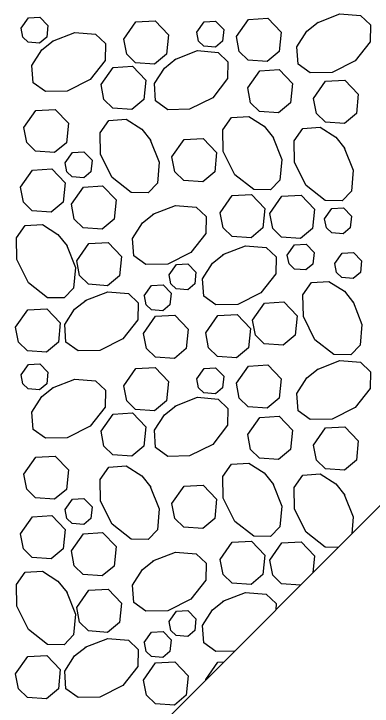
# Model space of a CAD drawing. Extents: x 636530 to 644067, y 294168 to 299122.
# Drawn here: x 643663.23 to 643683.22, y 296155.55 to 296194.12 of the extents above; entities that cross this region are included whole.
import ezdxf

# ---------------------------------------------------------------- set-up
doc = ezdxf.new("R2010")
doc.units = 0
doc.layers.add('1', color=7, linetype='Continuous')

msp = doc.modelspace()

# ---------------------------------------------------------------- linework, layer by layer
at = {"layer": '1'}
for p in [(643638.386, 296121.465), (643638.389, 296121.468)]:
    msp.add_line(p, (643689.187, 296172.266), dxfattribs=at)
for points in [[(643680.152, 296193.624), (643681.41, 296194.122), (643682.565, 296194.023), (643683.114, 296193.501), (643683.097, 296192.563), (643682.264, 296191.498), (643680.976, 296190.854), (643679.762, 296190.833), (643679.079, 296191.318), (643679.014, 296192.285), (643679.568, 296193.15), (643680.203, 296193.656)], [(643663.634, 296193.328), (643664.037, 296193.902), (643664.681, 296193.938), (643665.129, 296193.474), (643665.064, 296192.824), (643664.666, 296192.493), (643664.03, 296192.539), (643663.731, 296192.829), (643663.634, 296193.328)], [(643669.359, 296192.714), (643670.031, 296193.67), (643671.104, 296193.732), (643671.851, 296192.958), (643671.743, 296191.874), (643671.08, 296191.322), (643670.02, 296191.399), (643669.521, 296191.883), (643669.359, 296192.714)], [(643673.438, 296193.107), (643673.841, 296193.681), (643674.485, 296193.718), (643674.933, 296193.253), (643674.868, 296192.603), (643674.471, 296192.272), (643673.834, 296192.318), (643673.535, 296192.608), (643673.438, 296193.107)], [(643675.641, 296192.859), (643676.313, 296193.816), (643677.387, 296193.877), (643678.133, 296193.103), (643678.025, 296192.019), (643677.362, 296191.468), (643676.302, 296191.544), (643675.803, 296192.028), (643675.642, 296192.859)], [(643665.376, 296192.591), (643666.633, 296193.09), (643667.789, 296192.99), (643668.338, 296192.468), (643668.32, 296191.531), (643667.487, 296190.465), (643666.199, 296189.821), (643664.985, 296189.8), (643664.302, 296190.286), (643664.237, 296191.252), (643664.792, 296192.117), (643665.427, 296192.624)], [(643672.208, 296191.575), (643673.466, 296192.073), (643674.621, 296191.973), (643675.17, 296191.451), (643675.153, 296190.514), (643674.319, 296189.449), (643673.031, 296188.805), (643671.818, 296188.783), (643671.134, 296189.269), (643671.07, 296190.236), (643671.624, 296191.1), (643672.259, 296191.607)], [(643668.094, 296190.184), (643668.766, 296191.14), (643669.839, 296191.202), (643670.586, 296190.428), (643670.478, 296189.344), (643669.815, 296188.792), (643668.755, 296188.869), (643668.256, 296189.353), (643668.094, 296190.184)], [(643676.274, 296189.996), (643676.946, 296190.953), (643678.019, 296191.014), (643678.765, 296190.24), (643678.657, 296189.156), (643677.994, 296188.605), (643676.935, 296188.681), (643676.436, 296189.165), (643676.274, 296189.996)], [(643679.949, 296189.411), (643680.621, 296190.367), (643681.695, 296190.428), (643682.441, 296189.655), (643682.333, 296188.571), (643681.67, 296188.019), (643680.61, 296188.096), (643680.112, 296188.579), (643679.95, 296189.41)], [(643663.783, 296187.784), (643664.455, 296188.741), (643665.528, 296188.802), (643666.275, 296188.028), (643666.167, 296186.944), (643665.504, 296186.393), (643664.444, 296186.469), (643663.945, 296186.953), (643663.783, 296187.784)], [(643670.84, 296187.109), (643671.339, 296185.852), (643671.239, 296184.696), (643670.717, 296184.147), (643669.779, 296184.165), (643668.714, 296184.998), (643668.07, 296186.286), (643668.049, 296187.5), (643668.534, 296188.183), (643669.501, 296188.247), (643670.366, 296187.693), (643670.872, 296187.058)], [(643677.673, 296187.272), (643678.171, 296186.014), (643678.071, 296184.859), (643677.549, 296184.31), (643676.612, 296184.327), (643675.547, 296185.161), (643674.903, 296186.449), (643674.881, 296187.662), (643675.367, 296188.346), (643676.334, 296188.41), (643677.198, 296187.856), (643677.705, 296187.221)], [(643681.658, 296186.662), (643682.157, 296185.404), (643682.057, 296184.249), (643681.535, 296183.7), (643680.598, 296183.717), (643679.532, 296184.551), (643678.889, 296185.839), (643678.867, 296187.052), (643679.353, 296187.736), (643680.319, 296187.8), (643681.184, 296187.246), (643681.691, 296186.611)], [(643672.048, 296186.158), (643672.72, 296187.114), (643673.793, 296187.175), (643674.54, 296186.402), (643674.432, 296185.318), (643673.769, 296184.766), (643672.709, 296184.843), (643672.21, 296185.326), (643672.048, 296186.158)], [(643666.093, 296185.825), (643666.496, 296186.399), (643667.14, 296186.436), (643667.588, 296185.971), (643667.523, 296185.321), (643667.125, 296184.99), (643666.489, 296185.036), (643666.19, 296185.326), (643666.093, 296185.825)], [(643663.595, 296184.464), (643664.267, 296185.42), (643665.34, 296185.481), (643666.086, 296184.708), (643665.978, 296183.623), (643665.315, 296183.072), (643664.255, 296183.149), (643663.757, 296183.632), (643663.595, 296184.463)], [(643666.435, 296183.514), (643667.108, 296184.47), (643668.181, 296184.532), (643668.927, 296183.758), (643668.819, 296182.674), (643668.156, 296182.122), (643667.096, 296182.199), (643666.598, 296182.683), (643666.436, 296183.514)], [(643674.738, 296183.04), (643675.41, 296183.997), (643676.484, 296184.058), (643677.23, 296183.284), (643677.122, 296182.2), (643676.459, 296181.649), (643675.399, 296181.725), (643674.901, 296182.209), (643674.739, 296183.04)], [(643677.504, 296182.999), (643678.176, 296183.956), (643679.249, 296184.017), (643679.996, 296183.243), (643679.888, 296182.159), (643679.224, 296181.608), (643678.165, 296181.685), (643677.666, 296182.168), (643677.504, 296182.999)], [(643670.988, 296182.953), (643672.246, 296183.451), (643673.401, 296183.351), (643673.95, 296182.829), (643673.933, 296181.892), (643673.099, 296180.827), (643671.811, 296180.183), (643670.598, 296180.161), (643669.914, 296180.647), (643669.85, 296181.614), (643670.404, 296182.478), (643671.039, 296182.985)], [(643680.563, 296182.704), (643680.966, 296183.278), (643681.61, 296183.315), (643682.058, 296182.85), (643681.993, 296182.2), (643681.595, 296181.869), (643680.959, 296181.915), (643680.66, 296182.205), (643680.563, 296182.704)], [(643666.163, 296181.253), (643666.662, 296179.995), (643666.562, 296178.84), (643666.04, 296178.291), (643665.102, 296178.308), (643664.037, 296179.142), (643663.393, 296180.429), (643663.372, 296181.643), (643663.857, 296182.326), (643664.824, 296182.391), (643665.689, 296181.837), (643666.195, 296181.202)], [(643666.734, 296180.368), (643667.407, 296181.324), (643668.48, 296181.385), (643669.226, 296180.612), (643669.118, 296179.528), (643668.455, 296178.976), (643667.395, 296179.053), (643666.897, 296179.536), (643666.735, 296180.368)], [(643674.89, 296180.706), (643676.148, 296181.205), (643677.303, 296181.105), (643677.852, 296180.583), (643677.835, 296179.645), (643677.001, 296178.58), (643675.713, 296177.936), (643674.5, 296177.915), (643673.816, 296178.4), (643673.752, 296179.367), (643674.306, 296180.232), (643674.941, 296180.738)], [(643678.482, 296180.686), (643678.885, 296181.26), (643679.529, 296181.297), (643679.977, 296180.833), (643679.912, 296180.182), (643679.514, 296179.851), (643678.878, 296179.898), (643678.579, 296180.188), (643678.482, 296180.686)], [(643681.13, 296180.214), (643681.533, 296180.787), (643682.177, 296180.824), (643682.625, 296180.36), (643682.56, 296179.71), (643682.163, 296179.379), (643681.527, 296179.425), (643681.227, 296179.715), (643681.13, 296180.213)], [(643671.893, 296179.583), (643672.297, 296180.157), (643672.941, 296180.194), (643673.388, 296179.73), (643673.324, 296179.079), (643672.926, 296178.748), (643672.29, 296178.794), (643671.991, 296179.084), (643671.894, 296179.583)], [(643670.506, 296178.417), (643670.91, 296178.991), (643671.554, 296179.027), (643672.001, 296178.563), (643671.937, 296177.913), (643671.539, 296177.582), (643670.903, 296177.628), (643670.604, 296177.918), (643670.507, 296178.417)], [(643682.146, 296178.08), (643682.645, 296176.823), (643682.545, 296175.667), (643682.023, 296175.118), (643681.085, 296175.136), (643680.02, 296175.969), (643679.376, 296177.257), (643679.355, 296178.471), (643679.84, 296179.154), (643680.807, 296179.219), (643681.672, 296178.665), (643682.178, 296178.03)], [(643667.204, 296178.144), (643668.462, 296178.643), (643669.617, 296178.543), (643670.166, 296178.021), (643670.149, 296177.083), (643669.315, 296176.018), (643668.028, 296175.374), (643666.814, 296175.353), (643666.131, 296175.838), (643666.066, 296176.805), (643666.62, 296177.67), (643667.255, 296178.176)], [(643676.537, 296177.056), (643677.209, 296178.012), (643678.283, 296178.074), (643679.029, 296177.3), (643678.921, 296176.216), (643678.258, 296175.664), (643677.198, 296175.741), (643676.7, 296176.225), (643676.538, 296177.056)], [(643663.327, 296176.67), (643664, 296177.626), (643665.073, 296177.687), (643665.819, 296176.914), (643665.711, 296175.83), (643665.048, 296175.278), (643663.988, 296175.355), (643663.49, 296175.838), (643663.328, 296176.67)], [(643670.461, 296176.315), (643671.134, 296177.271), (643672.207, 296177.333), (643672.953, 296176.559), (643672.845, 296175.475), (643672.182, 296174.923), (643671.122, 296175), (643670.624, 296175.484), (643670.462, 296176.315)], [(643673.93, 296176.355), (643674.602, 296177.311), (643675.676, 296177.372), (643676.422, 296176.599), (643676.314, 296175.514), (643675.651, 296174.963), (643674.591, 296175.04), (643674.092, 296175.523), (643673.931, 296176.354)], [(643680.152, 296174.309), (643681.41, 296174.808), (643682.565, 296174.708), (643683.114, 296174.186), (643683.097, 296173.249), (643682.264, 296172.183), (643680.976, 296171.539), (643679.762, 296171.518), (643679.079, 296172.004), (643679.014, 296172.97), (643679.568, 296173.835), (643680.203, 296174.342)], [(643663.634, 296174.013), (643664.037, 296174.587), (643664.681, 296174.624), (643665.129, 296174.16), (643665.064, 296173.509), (643664.666, 296173.178), (643664.03, 296173.224), (643663.731, 296173.515), (643663.634, 296174.013)], [(643669.359, 296173.399), (643670.031, 296174.356), (643671.104, 296174.417), (643671.851, 296173.643), (643671.743, 296172.559), (643671.08, 296172.008), (643670.02, 296172.085), (643669.521, 296172.568), (643669.359, 296173.399)], [(643673.438, 296173.793), (643673.841, 296174.366), (643674.485, 296174.403), (643674.933, 296173.939), (643674.868, 296173.289), (643674.471, 296172.958), (643673.834, 296173.004), (643673.535, 296173.294), (643673.438, 296173.792)], [(643675.641, 296173.545), (643676.313, 296174.501), (643677.387, 296174.562), (643678.133, 296173.789), (643678.025, 296172.705), (643677.362, 296172.153), (643676.302, 296172.23), (643675.803, 296172.713), (643675.642, 296173.545)], [(643665.376, 296173.277), (643666.633, 296173.775), (643667.789, 296173.676), (643668.338, 296173.154), (643668.32, 296172.216), (643667.487, 296171.151), (643666.199, 296170.507), (643664.985, 296170.486), (643664.302, 296170.971), (643664.237, 296171.938), (643664.792, 296172.803), (643665.427, 296173.309)], [(643672.208, 296172.26), (643673.466, 296172.759), (643674.621, 296172.659), (643675.17, 296172.137), (643675.153, 296171.199), (643674.319, 296170.134), (643673.031, 296169.49), (643671.818, 296169.469), (643671.134, 296169.954), (643671.07, 296170.921), (643671.624, 296171.786), (643672.259, 296172.292)], [(643668.094, 296170.869), (643668.766, 296171.826), (643669.839, 296171.887), (643670.586, 296171.113), (643670.478, 296170.029), (643669.815, 296169.478), (643668.755, 296169.555), (643668.256, 296170.038), (643668.094, 296170.869)], [(643676.274, 296170.682), (643676.946, 296171.638), (643678.019, 296171.699), (643678.765, 296170.926), (643678.657, 296169.842), (643677.994, 296169.29), (643676.935, 296169.367), (643676.436, 296169.85), (643676.274, 296170.682)], [(643679.949, 296170.096), (643680.621, 296171.052), (643681.695, 296171.114), (643682.441, 296170.34), (643682.333, 296169.256), (643681.67, 296168.704), (643680.61, 296168.781), (643680.112, 296169.265), (643679.95, 296170.096)], [(643663.783, 296168.47), (643664.455, 296169.426), (643665.528, 296169.487), (643666.275, 296168.714), (643666.167, 296167.63), (643665.504, 296167.078), (643664.444, 296167.155), (643663.945, 296167.639), (643663.783, 296168.47)], [(643677.673, 296167.957), (643678.171, 296166.7), (643678.071, 296165.544), (643677.549, 296164.995), (643676.612, 296165.013), (643675.547, 296165.846), (643674.903, 296167.134), (643674.881, 296168.348), (643675.367, 296169.031), (643676.334, 296169.096), (643677.198, 296168.542), (643677.705, 296167.907)], [(643670.84, 296167.795), (643671.339, 296166.537), (643671.239, 296165.382), (643670.717, 296164.832), (643669.779, 296164.85), (643668.714, 296165.683), (643668.07, 296166.971), (643668.049, 296168.185), (643668.534, 296168.868), (643669.501, 296168.933), (643670.366, 296168.379), (643670.872, 296167.744)], [(643681.311, 296164.389), (643680.598, 296164.403), (643679.532, 296165.236), (643678.889, 296166.524), (643678.867, 296167.738), (643679.353, 296168.421), (643680.319, 296168.486), (643681.184, 296167.932), (643681.691, 296167.297)], [(643672.048, 296166.843), (643672.72, 296167.8), (643673.793, 296167.861), (643674.54, 296167.087), (643674.432, 296166.003), (643673.769, 296165.452), (643672.709, 296165.528), (643672.21, 296166.012), (643672.048, 296166.843)], [(643666.093, 296166.51), (643666.496, 296167.084), (643667.14, 296167.121), (643667.588, 296166.657), (643667.523, 296166.006), (643667.125, 296165.675), (643666.489, 296165.722), (643666.19, 296166.012), (643666.093, 296166.51)], [(643681.658, 296167.347), (643682.157, 296166.09), (643682.076, 296165.155)], [(643663.595, 296165.149), (643664.267, 296166.105), (643665.34, 296166.167), (643666.086, 296165.393), (643665.978, 296164.309), (643665.315, 296163.757), (643664.255, 296163.834), (643663.757, 296164.318), (643663.595, 296165.149)], [(643666.435, 296164.2), (643667.108, 296165.156), (643668.181, 296165.217), (643668.927, 296164.444), (643668.819, 296163.359), (643668.156, 296162.808), (643667.096, 296162.885), (643666.598, 296163.368), (643666.436, 296164.199)], [(643674.738, 296163.726), (643675.41, 296164.682), (643676.484, 296164.743), (643677.23, 296163.97), (643677.122, 296162.886), (643676.459, 296162.334), (643675.399, 296162.411), (643674.901, 296162.894), (643674.739, 296163.725)], [(643677.504, 296163.685), (643678.176, 296164.641), (643679.249, 296164.703), (643679.996, 296163.929), (643679.901, 296162.98)], [(643670.988, 296163.638), (643672.246, 296164.137), (643673.401, 296164.037), (643673.95, 296163.515), (643673.933, 296162.577), (643673.099, 296161.512), (643671.811, 296160.868), (643670.598, 296160.847), (643669.914, 296161.332), (643669.85, 296162.299), (643670.404, 296163.164), (643671.039, 296163.67)], [(643679.215, 296162.294), (643678.165, 296162.37), (643677.666, 296162.854), (643677.504, 296163.685)], [(643666.163, 296161.938), (643666.662, 296160.681), (643666.562, 296159.525), (643666.04, 296158.976), (643665.102, 296158.994), (643664.037, 296159.827), (643663.393, 296161.115), (643663.372, 296162.329), (643663.857, 296163.012), (643664.824, 296163.077), (643665.689, 296162.522), (643666.195, 296161.887)], [(643666.734, 296161.053), (643667.407, 296162.01), (643668.48, 296162.071), (643669.226, 296161.297), (643669.118, 296160.213), (643668.455, 296159.662), (643667.395, 296159.738), (643666.897, 296160.222), (643666.735, 296161.053)], [(643674.89, 296161.392), (643676.148, 296161.89), (643677.303, 296161.79), (643677.852, 296161.268), (643677.846, 296160.925)], [(643675.54, 296158.618), (643674.5, 296158.6), (643673.816, 296159.086), (643673.752, 296160.053), (643674.306, 296160.917), (643674.941, 296161.424)], [(643671.893, 296160.269), (643672.297, 296160.843), (643672.941, 296160.879), (643673.388, 296160.415), (643673.324, 296159.765), (643672.926, 296159.434), (643672.29, 296159.48), (643671.991, 296159.77), (643671.894, 296160.269)], [(643670.506, 296159.102), (643670.91, 296159.676), (643671.554, 296159.713), (643672.001, 296159.249), (643671.937, 296158.598), (643671.539, 296158.267), (643670.903, 296158.313), (643670.604, 296158.603), (643670.507, 296159.102)], [(643667.204, 296158.83), (643668.462, 296159.328), (643669.617, 296159.228), (643670.166, 296158.706), (643670.149, 296157.769), (643669.315, 296156.704), (643668.028, 296156.06), (643666.814, 296156.038), (643666.131, 296156.524), (643666.066, 296157.491), (643666.62, 296158.355), (643667.255, 296158.862)], [(643663.327, 296157.355), (643664, 296158.312), (643665.073, 296158.373), (643665.819, 296157.599), (643665.711, 296156.515), (643665.048, 296155.964), (643663.988, 296156.04), (643663.49, 296156.524), (643663.328, 296157.355)], [(643670.461, 296157.001), (643671.134, 296157.957), (643672.207, 296158.018), (643672.953, 296157.245), (643672.845, 296156.16), (643672.182, 296155.609), (643671.122, 296155.686), (643670.624, 296156.169), (643670.462, 296157)], [(643673.93, 296157.04), (643674.602, 296157.996), (643674.937, 296158.015)], [(643673.936, 296157.014), (643673.931, 296157.04)]]:
    msp.add_lwpolyline(points, dxfattribs=at)

doc.saveas('drawing.dxf')
